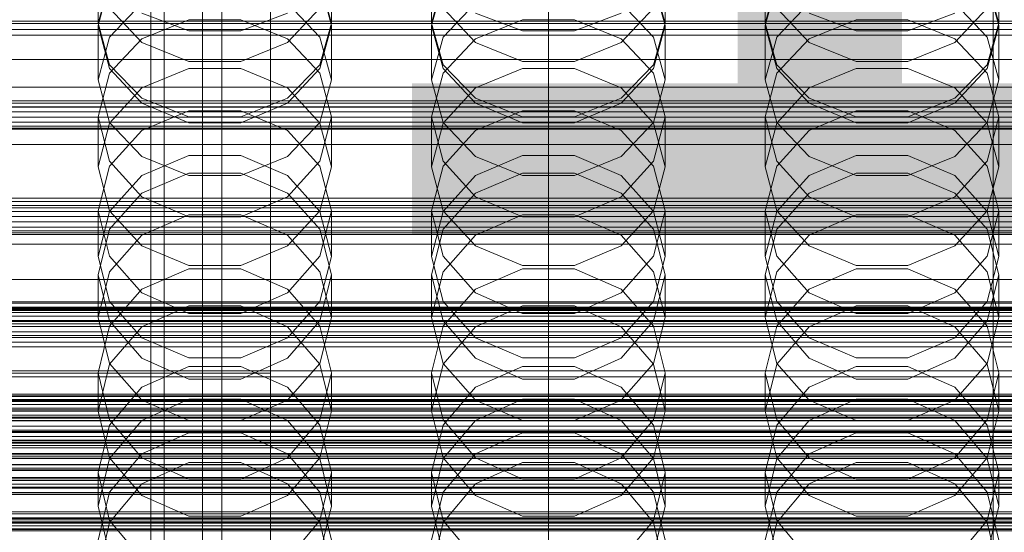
# Model space of a CAD drawing. Header units: millimetres. Extents: x -4395 to 65662, y -65530 to 6847.
# Tile 288 of 656: x -45 to 132, y -34154 to -34061. Entities that reach past the tile are written whole.
import ezdxf

# ---------------------------------------------------------------- set-up
doc = ezdxf.new("R2010")
doc.units = ezdxf.units.MM
for name, color, linetype, lineweight in [('COTAS_O', 1, 'Continuous', 0), ('COTAS_P', 1, 'Continuous', 0), ('frontal_briquetadora', 7, 'Continuous', 0), ('frontal_C01', 7, 'Continuous', 0), ('frontal_C02', 7, 'Continuous', 0), ('frontal_C03', 7, 'Continuous', 0), ('frontal_C07', 7, 'Continuous', 0), ('frontal_dosificador', 7, 'Continuous', 0), ('frontal_secador', 7, 'Continuous', 0)]:
    doc.layers.add(name, color=color, linetype=linetype, lineweight=lineweight)
doc.dimstyles.new('R19_100', dxfattribs={"dimtxt": 250, "dimasz": 150, "dimexe": 150, "dimexo": 80, "dimgap": 100, "dimtad": 1, "dimtih": 1, "dimtoh": 1, "dimdsep": 46, "dimcen": 0.09, "dimadec": 0, "dimazin": 0, "dimtfac": 1, "dimtdec": 4, "dimtofl": 0, "dimtmove": 0, "dimatfit": 3, "dimfxl": 1, "dimtolj": 1, "dimtzin": 0, "dimarcsym": 0})

# ---------------------------------------------------------------- blocks, each defined once
blk = doc.blocks.new('DIM_R33_43')
at = {"layer": 'COTAS_O'}
for p, q in [((-1725, -33700), (-1575, -33655)), ((1725, -33700), (1575, -33655)), ((-1725, -34400), (-1725, -33700)), ((-1725, -33700), (1725, -33700)), ((-1725, -33700), (-1575, -33745)), ((1725, -33700), (1575, -33745)), ((1725, -34400), (1725, -33700))]:
    blk.add_line(p, q, dxfattribs=at)
blk.add_text('3450 O', height=250, dxfattribs=at).set_placement((0, -33600))
blk = doc.blocks.new('DIM_R33_44')
at = {"layer": 'COTAS_P'}
for p, q in [((-150, -32200), (550, -32200)), ((550, -32200), (505, -32350)), ((550, -34800), (550, -32200)), ((550, -32200), (595, -32350)), ((550, -34800), (505, -34650)), ((550, -34800), (595, -34650)), ((-150, -34800), (550, -34800))]:
    blk.add_line(p, q, dxfattribs=at)
blk.add_text('2600 P', height=250, rotation=90, dxfattribs=at).set_placement((450, -33500))
blk = doc.blocks.new('DIM_R33_46')
at = {"layer": 'COTAS_O'}
for p, q in [((-650, -33700), (50, -33700)), ((50, -33700), (5, -33850)), ((50, -34900), (50, -33700)), ((50, -33700), (95, -33850)), ((50, -34900), (5, -34750)), ((50, -34900), (95, -34750)), ((-650, -34900), (50, -34900))]:
    blk.add_line(p, q, dxfattribs=at)
blk.add_text('1200 O', height=250, rotation=90, dxfattribs=at).set_placement((-50, -34300))
blk = doc.blocks.new('DIM_R33_47')
at = {"layer": 'COTAS_O'}
for p, q in [((-650, -34200), (-500, -34155)), ((650, -34200), (500, -34155)), ((-650, -34900), (-650, -34200)), ((-650, -34200), (650, -34200)), ((-650, -34200), (-500, -34245)), ((650, -34200), (500, -34245)), ((650, -34900), (650, -34200))]:
    blk.add_line(p, q, dxfattribs=at)
blk.add_text('1300 O', height=250, dxfattribs=at).set_placement((0, -34100))

msp = doc.modelspace()

# ---------------------------------------------------------------- linework, layer by layer
at = {"layer": 'frontal_briquetadora'}
for p, q in [((-31, -34062.014), (-31, -34051.77)), ((11, -34062.014), (11, -34051.77)), ((29, -34062.014), (29, -34051.77)), ((71, -34062.014), (71, -34051.77)), ((89, -34062.014), (89, -34051.77)), ((131, -34062.014), (131, -34051.77)), ((-28.92, -34054.522), (-31, -34062.014)), ((-28.92, -34054.842), (-31, -34062.443)), ((11, -34062.014), (8.92, -34054.522)), ((11, -34062.443), (8.92, -34054.842)), ((31.08, -34054.522), (29, -34062.014)), ((31.08, -34054.842), (29, -34062.443)), ((71, -34062.014), (68.92, -34054.522)), ((71, -34062.443), (68.92, -34054.842)), ((91.08, -34054.522), (89, -34062.014)), ((91.08, -34054.842), (89, -34062.443)), ((131, -34062.014), (128.92, -34054.522)), ((131, -34062.443), (128.92, -34054.842)), ((-28.92, -34064.539), (-23.093, -34058.398)), ((-23.094, -34065.466), (-28.92, -34059.324)), ((3.093, -34058.398), (8.92, -34064.539)), ((8.92, -34059.324), (3.094, -34065.466)), ((31.08, -34064.539), (36.907, -34058.398)), ((36.906, -34065.466), (31.08, -34059.324)), ((63.093, -34058.398), (68.92, -34064.539)), ((68.92, -34059.324), (63.094, -34065.466)), ((91.08, -34064.539), (96.907, -34058.398)), ((96.906, -34065.466), (91.08, -34059.324)), ((123.093, -34058.398), (128.92, -34064.539)), ((128.92, -34059.324), (123.094, -34065.466)), ((-14.674, -34061.412), (-23.094, -34064.828)), ((-23.093, -34060.197), (-14.673, -34063.414)), ((-5.326, -34061.412), (-14.674, -34061.412)), ((-5.327, -34063.414), (3.093, -34060.197)), ((3.094, -34064.828), (-5.326, -34061.412)), ((45.326, -34061.412), (36.906, -34064.828)), ((36.907, -34060.197), (45.327, -34063.414)), ((54.674, -34061.412), (45.326, -34061.412)), ((54.673, -34063.414), (63.093, -34060.197)), ((63.094, -34064.828), (54.674, -34061.412)), ((105.326, -34061.412), (96.906, -34064.828)), ((96.907, -34060.197), (105.327, -34063.414)), ((114.674, -34061.412), (105.326, -34061.412)), ((114.673, -34063.414), (123.093, -34060.197)), ((123.094, -34064.828), (114.674, -34061.412)), ((-31, -34062.014), (-28.92, -34069.506)), ((-31, -34072.197), (-31, -34062.443)), ((-31, -34062.443), (-28.92, -34070.159)), ((8.92, -34069.506), (11, -34062.014)), ((8.92, -34070.159), (11, -34062.443)), ((11, -34072.197), (11, -34062.443)), ((29, -34062.014), (31.08, -34069.506)), ((29, -34072.197), (29, -34062.443)), ((29, -34062.443), (31.08, -34070.159)), ((68.92, -34069.506), (71, -34062.014)), ((68.92, -34070.159), (71, -34062.443)), ((71, -34072.197), (71, -34062.443)), ((89, -34062.014), (91.08, -34069.506)), ((89, -34072.197), (89, -34062.443)), ((89, -34062.443), (91.08, -34070.159)), ((128.92, -34069.506), (131, -34062.014)), ((128.92, -34070.159), (131, -34062.443)), ((131, -34072.197), (131, -34062.443)), ((-160, -34064.151), (200, -34064.151)), ((-31, -34072.197), (-28.92, -34064.539)), ((-23.094, -34064.828), (-28.92, -34071.036)), ((-14.673, -34063.414), (-5.327, -34063.414)), ((8.92, -34071.036), (3.094, -34064.828)), ((8.92, -34064.539), (11, -34072.197)), ((29, -34072.197), (31.08, -34064.539)), ((36.906, -34064.828), (31.08, -34071.036)), ((45.327, -34063.414), (54.673, -34063.414)), ((68.92, -34071.036), (63.094, -34064.828)), ((68.92, -34064.539), (71, -34072.197)), ((89, -34072.197), (91.08, -34064.539)), ((96.906, -34064.828), (91.08, -34071.036)), ((105.327, -34063.414), (114.673, -34063.414)), ((128.92, -34071.036), (123.094, -34064.828)), ((128.92, -34064.539), (131, -34072.197)), ((-14.674, -34068.909), (-23.094, -34065.466)), ((3.094, -34065.466), (-5.326, -34068.909)), ((45.326, -34068.909), (36.906, -34065.466)), ((63.094, -34065.466), (54.674, -34068.909)), ((105.326, -34068.909), (96.906, -34065.466)), ((123.094, -34065.466), (114.674, -34068.909)), ((-160, -34068.567), (200, -34068.567)), ((-28.92, -34069.506), (-23.093, -34075.515)), ((-28.92, -34070.159), (-23.094, -34076.428)), ((-23.093, -34073.656), (-14.673, -34070.144)), ((-5.326, -34068.909), (-14.674, -34068.909)), ((-14.673, -34070.144), (-5.327, -34070.144)), ((-5.327, -34070.144), (3.093, -34073.656)), ((3.093, -34075.515), (8.92, -34069.506)), ((3.094, -34076.428), (8.92, -34070.159)), ((31.08, -34069.506), (36.907, -34075.515)), ((31.08, -34070.159), (36.906, -34076.428)), ((36.907, -34073.656), (45.327, -34070.144)), ((54.674, -34068.909), (45.326, -34068.909)), ((45.327, -34070.144), (54.673, -34070.144)), ((54.673, -34070.144), (63.093, -34073.656)), ((63.093, -34075.515), (68.92, -34069.506)), ((63.094, -34076.428), (68.92, -34070.159)), ((91.08, -34069.506), (96.907, -34075.515)), ((91.08, -34070.159), (96.906, -34076.428)), ((96.907, -34073.656), (105.327, -34070.144)), ((114.674, -34068.909), (105.326, -34068.909)), ((105.327, -34070.144), (114.673, -34070.144)), ((114.673, -34070.144), (123.093, -34073.656)), ((123.093, -34075.515), (128.92, -34069.506)), ((123.094, -34076.428), (128.92, -34070.159)), ((-28.92, -34071.036), (-31, -34078.875)), ((11, -34078.875), (8.92, -34071.036)), ((31.08, -34071.036), (29, -34078.875)), ((71, -34078.875), (68.92, -34071.036)), ((91.08, -34071.036), (89, -34078.875)), ((131, -34078.875), (128.92, -34071.036)), ((-28.92, -34079.855), (-31, -34072.197)), ((-28.92, -34079.984), (-23.093, -34073.656)), ((3.093, -34073.656), (8.92, -34079.984)), ((11, -34072.197), (8.92, -34079.855)), ((31.08, -34079.855), (29, -34072.197)), ((31.08, -34079.984), (36.907, -34073.656)), ((63.093, -34073.656), (68.92, -34079.984)), ((71, -34072.197), (68.92, -34079.855)), ((91.08, -34079.855), (89, -34072.197)), ((91.08, -34079.984), (96.907, -34073.656)), ((123.093, -34073.656), (128.92, -34079.984)), ((131, -34072.197), (128.92, -34079.855)), ((-23.093, -34075.515), (-14.673, -34078.849)), ((-5.327, -34078.849), (3.093, -34075.515)), ((36.907, -34075.515), (45.327, -34078.849)), ((54.673, -34078.849), (63.093, -34075.515)), ((96.907, -34075.515), (105.327, -34078.849)), ((114.673, -34078.849), (123.093, -34075.515)), ((-23.094, -34076.428), (-14.674, -34079.94)), ((-5.326, -34079.94), (3.094, -34076.428)), ((36.906, -34076.428), (45.326, -34079.94)), ((54.674, -34079.94), (63.094, -34076.428)), ((96.906, -34076.428), (105.326, -34079.94)), ((114.674, -34079.94), (123.094, -34076.428)), ((-28.92, -34086.819), (-31, -34078.875)), ((-31, -34087.875), (-31, -34078.875)), ((-23.094, -34081.332), (-14.674, -34077.812)), ((-14.674, -34077.812), (-5.326, -34077.812)), ((-14.673, -34078.849), (-5.327, -34078.849)), ((-5.326, -34077.812), (3.094, -34081.332)), ((11, -34078.875), (8.92, -34086.82)), ((11, -34087.875), (11, -34078.875)), ((31.08, -34086.819), (29, -34078.875)), ((29, -34087.875), (29, -34078.875)), ((36.906, -34081.332), (45.326, -34077.812)), ((45.326, -34077.812), (54.674, -34077.812)), ((45.327, -34078.849), (54.673, -34078.849)), ((54.674, -34077.812), (63.094, -34081.332)), ((71, -34078.875), (68.92, -34086.82)), ((71, -34087.875), (71, -34078.875)), ((91.08, -34086.819), (89, -34078.875)), ((89, -34087.875), (89, -34078.875)), ((96.906, -34081.332), (105.326, -34077.812)), ((105.326, -34077.812), (114.674, -34077.812)), ((105.327, -34078.849), (114.673, -34078.849)), ((114.674, -34077.812), (123.094, -34081.332)), ((131, -34078.875), (128.92, -34086.82)), ((131, -34087.875), (131, -34078.875)), ((-31, -34087.875), (-28.92, -34079.984)), ((-23.093, -34085.996), (-28.92, -34079.855)), ((-14.674, -34079.94), (-5.326, -34079.94)), ((8.92, -34079.855), (3.093, -34085.996)), ((8.92, -34079.984), (11, -34087.875)), ((29, -34087.875), (31.08, -34079.984)), ((36.907, -34085.996), (31.08, -34079.855)), ((45.326, -34079.94), (54.674, -34079.94)), ((68.92, -34079.855), (63.093, -34085.996)), ((68.92, -34079.984), (71, -34087.875)), ((89, -34087.875), (91.08, -34079.984)), ((96.907, -34085.996), (91.08, -34079.855)), ((105.326, -34079.94), (114.674, -34079.94)), ((128.92, -34079.855), (123.093, -34085.996)), ((128.92, -34079.984), (131, -34087.875)), ((-28.92, -34087.722), (-23.094, -34081.332)), ((3.094, -34081.332), (8.92, -34087.722)), ((31.08, -34087.722), (36.906, -34081.332)), ((63.094, -34081.332), (68.92, -34087.722)), ((91.08, -34087.722), (96.906, -34081.332)), ((123.094, -34081.332), (128.92, -34087.722)), ((-14.673, -34085.792), (-23.093, -34089.399)), ((-14.673, -34089.404), (-23.093, -34085.996)), ((-5.327, -34085.792), (-14.673, -34085.792)), ((3.093, -34089.399), (-5.327, -34085.792)), ((3.093, -34085.996), (-5.327, -34089.404)), ((45.327, -34085.792), (36.907, -34089.399)), ((45.327, -34089.404), (36.907, -34085.996)), ((54.673, -34085.792), (45.327, -34085.792)), ((63.093, -34089.399), (54.673, -34085.792)), ((63.093, -34085.996), (54.673, -34089.404)), ((105.327, -34085.792), (96.907, -34089.399)), ((105.327, -34089.404), (96.907, -34085.996)), ((114.673, -34085.792), (105.327, -34085.792)), ((123.093, -34089.399), (114.673, -34085.792)), ((123.093, -34085.996), (114.673, -34089.404)), ((-31, -34095.779), (-28.92, -34087.722)), ((-31, -34087.875), (-28.92, -34095.766)), ((-23.094, -34093.266), (-28.92, -34086.819)), ((8.92, -34086.82), (3.094, -34093.266)), ((8.92, -34087.722), (11, -34095.779)), ((8.92, -34095.766), (11, -34087.875)), ((29, -34095.779), (31.08, -34087.722)), ((29, -34087.875), (31.08, -34095.766)), ((36.906, -34093.266), (31.08, -34086.819)), ((68.92, -34086.82), (63.094, -34093.266)), ((68.92, -34087.722), (71, -34095.779)), ((68.92, -34095.766), (71, -34087.875)), ((89, -34095.779), (91.08, -34087.722)), ((89, -34087.875), (91.08, -34095.766)), ((96.906, -34093.266), (91.08, -34086.819)), ((128.92, -34086.82), (123.094, -34093.266)), ((128.92, -34087.722), (131, -34095.779)), ((128.92, -34095.766), (131, -34087.875)), ((-23.093, -34089.399), (-28.92, -34095.899)), ((-14.674, -34089.012), (-23.094, -34092.596)), ((-5.326, -34089.012), (-14.674, -34089.012)), ((-5.327, -34089.404), (-14.673, -34089.404)), ((3.094, -34092.596), (-5.326, -34089.012)), ((8.92, -34095.899), (3.093, -34089.399)), ((36.907, -34089.399), (31.08, -34095.899)), ((45.326, -34089.012), (36.906, -34092.596)), ((54.674, -34089.012), (45.326, -34089.012)), ((54.673, -34089.404), (45.327, -34089.404)), ((63.094, -34092.596), (54.674, -34089.012)), ((68.92, -34095.899), (63.093, -34089.399)), ((96.907, -34089.399), (91.08, -34095.899)), ((105.326, -34089.012), (96.906, -34092.596)), ((114.674, -34089.012), (105.326, -34089.012)), ((114.673, -34089.404), (105.327, -34089.404)), ((123.094, -34092.596), (114.674, -34089.012)), ((128.92, -34095.899), (123.093, -34089.399)), ((-23.094, -34092.596), (-28.92, -34099.099)), ((-14.674, -34096.873), (-23.094, -34093.266)), ((3.094, -34093.266), (-5.326, -34096.873)), ((8.92, -34099.099), (3.094, -34092.596)), ((36.906, -34092.596), (31.08, -34099.099)), ((45.326, -34096.873), (36.906, -34093.266)), ((63.094, -34093.266), (54.674, -34096.873)), ((68.92, -34099.099), (63.094, -34092.596)), ((96.906, -34092.596), (91.08, -34099.099)), ((105.326, -34096.873), (96.906, -34093.266)), ((123.094, -34093.266), (114.674, -34096.873)), ((128.92, -34099.099), (123.094, -34092.596)), ((-28.92, -34103.933), (-31, -34095.779)), ((-31, -34104.004), (-31, -34095.779)), ((-28.92, -34095.899), (-31, -34104.004)), ((-28.92, -34095.766), (-23.093, -34102.094)), ((-23.093, -34100.145), (-14.673, -34096.48)), ((-14.673, -34096.48), (-5.327, -34096.48)), ((-5.327, -34096.48), (3.093, -34100.145)), ((3.093, -34102.094), (8.92, -34095.766)), ((11, -34095.779), (8.92, -34103.933)), ((11, -34104.004), (8.92, -34095.899)), ((11, -34104.004), (11, -34095.779)), ((31.08, -34103.933), (29, -34095.779)), ((29, -34104.004), (29, -34095.779)), ((31.08, -34095.899), (29, -34104.004)), ((31.08, -34095.766), (36.907, -34102.094)), ((36.907, -34100.145), (45.327, -34096.48)), ((45.327, -34096.48), (54.673, -34096.48)), ((54.673, -34096.48), (63.093, -34100.145)), ((63.093, -34102.094), (68.92, -34095.766)), ((71, -34095.779), (68.92, -34103.933)), ((71, -34104.004), (68.92, -34095.899)), ((71, -34104.004), (71, -34095.779)), ((91.08, -34103.933), (89, -34095.779)), ((89, -34104.004), (89, -34095.779)), ((91.08, -34095.899), (89, -34104.004)), ((91.08, -34095.766), (96.907, -34102.094)), ((96.907, -34100.145), (105.327, -34096.48)), ((105.327, -34096.48), (114.673, -34096.48)), ((114.673, -34096.48), (123.093, -34100.145)), ((123.093, -34102.094), (128.92, -34095.766)), ((131, -34095.779), (128.92, -34103.933)), ((131, -34104.004), (128.92, -34095.899)), ((131, -34104.004), (131, -34095.779)), ((-5.326, -34096.873), (-14.674, -34096.873)), ((54.674, -34096.873), (45.326, -34096.873)), ((114.674, -34096.873), (105.326, -34096.873)), ((200, -34100), (-160, -34100)), ((-28.92, -34099.099), (-31, -34107.292)), ((-28.92, -34106.751), (-23.093, -34100.145)), ((3.093, -34100.145), (8.92, -34106.751)), ((11, -34107.292), (8.92, -34099.099)), ((31.08, -34099.099), (29, -34107.292)), ((31.08, -34106.751), (36.907, -34100.145)), ((63.093, -34100.145), (68.92, -34106.751)), ((71, -34107.292), (68.92, -34099.099)), ((91.08, -34099.099), (89, -34107.292)), ((91.08, -34106.751), (96.907, -34100.145)), ((123.093, -34100.145), (128.92, -34106.751)), ((131, -34107.292), (128.92, -34099.099)), ((-23.093, -34102.094), (-14.673, -34105.606)), ((-5.327, -34105.606), (3.093, -34102.094)), ((36.907, -34102.094), (45.327, -34105.606)), ((54.673, -34105.606), (63.093, -34102.094)), ((96.907, -34102.094), (105.327, -34105.606)), ((114.673, -34105.606), (123.093, -34102.094)), ((-23.094, -34110.541), (-28.92, -34103.933)), ((8.92, -34103.933), (3.094, -34110.541)), ((36.906, -34110.541), (31.08, -34103.933)), ((68.92, -34103.933), (63.094, -34110.541)), ((96.906, -34110.541), (91.08, -34103.933)), ((128.92, -34103.933), (123.094, -34110.541)), ((-31, -34104.004), (-28.92, -34112.109)), ((-14.673, -34105.606), (-5.327, -34105.606)), ((8.92, -34112.109), (11, -34104.004)), ((29, -34104.004), (31.08, -34112.109)), ((45.327, -34105.606), (54.673, -34105.606)), ((68.92, -34112.109), (71, -34104.004)), ((89, -34104.004), (91.08, -34112.109)), ((105.327, -34105.606), (114.673, -34105.606)), ((128.92, -34112.109), (131, -34104.004)), ((-31, -34114.988), (-28.92, -34106.751)), ((-31, -34114.988), (-31, -34107.292)), ((-31, -34107.292), (-28.92, -34115.574)), ((-14.674, -34106.182), (-23.094, -34109.855)), ((-5.326, -34106.182), (-14.674, -34106.182)), ((3.094, -34109.855), (-5.326, -34106.182)), ((8.92, -34106.751), (11, -34114.988)), ((8.92, -34115.574), (11, -34107.292)), ((11, -34114.988), (11, -34107.292)), ((29, -34114.988), (31.08, -34106.751)), ((29, -34114.988), (29, -34107.292)), ((29, -34107.292), (31.08, -34115.574)), ((45.326, -34106.182), (36.906, -34109.855)), ((54.674, -34106.182), (45.326, -34106.182)), ((63.094, -34109.855), (54.674, -34106.182)), ((68.92, -34106.751), (71, -34114.988)), ((68.92, -34115.574), (71, -34107.292)), ((71, -34114.988), (71, -34107.292)), ((89, -34114.988), (91.08, -34106.751)), ((89, -34114.988), (89, -34107.292)), ((89, -34107.292), (91.08, -34115.574)), ((105.326, -34106.182), (96.906, -34109.855)), ((114.674, -34106.182), (105.326, -34106.182)), ((123.094, -34109.855), (114.674, -34106.182)), ((128.92, -34106.751), (131, -34114.988)), ((128.92, -34115.574), (131, -34107.292)), ((131, -34114.988), (131, -34107.292)), ((-23.094, -34109.855), (-28.92, -34116.514)), ((-14.674, -34114.235), (-23.094, -34110.541)), ((3.094, -34110.541), (-5.326, -34114.235)), ((8.92, -34116.514), (3.094, -34109.855)), ((36.906, -34109.855), (31.08, -34116.514)), ((45.326, -34114.235), (36.906, -34110.541)), ((63.094, -34110.541), (54.674, -34114.235)), ((68.92, -34116.514), (63.094, -34109.855)), ((96.906, -34109.855), (91.08, -34116.514)), ((105.326, -34114.235), (96.906, -34110.541)), ((123.094, -34110.541), (114.674, -34114.235)), ((128.92, -34116.514), (123.094, -34109.855)), ((-28.92, -34112.109), (-23.093, -34118.608)), ((3.093, -34118.608), (8.92, -34112.109)), ((31.08, -34112.109), (36.907, -34118.608)), ((63.093, -34118.608), (68.92, -34112.109)), ((91.08, -34112.109), (96.907, -34118.608)), ((123.093, -34118.608), (128.92, -34112.109)), ((-23.093, -34116.612), (-14.673, -34112.866)), ((-5.326, -34114.235), (-14.674, -34114.235)), ((-14.673, -34112.866), (-5.327, -34112.866)), ((-5.327, -34112.866), (3.093, -34116.612)), ((36.907, -34116.612), (45.327, -34112.866)), ((54.674, -34114.235), (45.326, -34114.235)), ((45.327, -34112.866), (54.673, -34112.866)), ((54.673, -34112.866), (63.093, -34116.612)), ((96.907, -34116.612), (105.327, -34112.866)), ((114.674, -34114.235), (105.326, -34114.235)), ((105.327, -34112.866), (114.673, -34112.866)), ((114.673, -34112.866), (123.093, -34116.612)), ((-28.92, -34123.224), (-31, -34114.988)), ((-28.92, -34115.574), (-23.094, -34122.28)), ((3.094, -34122.28), (8.92, -34115.574)), ((11, -34114.988), (8.92, -34123.224)), ((31.08, -34123.224), (29, -34114.988)), ((31.08, -34115.574), (36.906, -34122.28)), ((63.094, -34122.28), (68.92, -34115.574)), ((71, -34114.988), (68.92, -34123.224)), ((91.08, -34123.224), (89, -34114.988)), ((91.08, -34115.574), (96.906, -34122.28)), ((123.094, -34122.28), (128.92, -34115.574)), ((131, -34114.988), (128.92, -34123.224)), ((-28.92, -34116.514), (-31, -34124.892)), ((-28.92, -34123.363), (-23.093, -34116.612)), ((3.093, -34116.612), (8.92, -34123.363)), ((11, -34124.892), (8.92, -34116.514)), ((31.08, -34116.514), (29, -34124.892)), ((31.08, -34123.363), (36.907, -34116.612)), ((63.093, -34116.612), (68.92, -34123.363)), ((71, -34124.892), (68.92, -34116.514)), ((91.08, -34116.514), (89, -34124.892)), ((91.08, -34123.363), (96.907, -34116.612)), ((123.093, -34116.612), (128.92, -34123.363)), ((131, -34124.892), (128.92, -34116.514)), ((-23.093, -34118.608), (-14.673, -34122.215)), ((-5.327, -34122.215), (3.093, -34118.608)), ((36.907, -34118.608), (45.327, -34122.215)), ((54.673, -34122.215), (63.093, -34118.608)), ((96.907, -34118.608), (105.327, -34122.215)), ((114.673, -34122.215), (123.093, -34118.608)), ((-31, -34131.781), (-28.92, -34123.363)), ((-23.093, -34129.83), (-28.92, -34123.224)), ((-23.094, -34122.28), (-14.674, -34126.028)), ((-14.673, -34122.215), (-5.327, -34122.215)), ((-5.326, -34126.028), (3.094, -34122.28)), ((8.92, -34123.224), (3.093, -34129.83)), ((8.92, -34123.363), (11, -34131.781)), ((29, -34131.781), (31.08, -34123.363)), ((36.907, -34129.83), (31.08, -34123.224)), ((36.906, -34122.28), (45.326, -34126.028)), ((45.327, -34122.215), (54.673, -34122.215)), ((54.674, -34126.028), (63.094, -34122.28)), ((68.92, -34123.224), (63.093, -34129.83)), ((68.92, -34123.363), (71, -34131.781)), ((89, -34131.781), (91.08, -34123.363)), ((96.907, -34129.83), (91.08, -34123.224)), ((96.906, -34122.28), (105.326, -34126.028)), ((105.327, -34122.215), (114.673, -34122.215)), ((114.674, -34126.028), (123.094, -34122.28)), ((128.92, -34123.224), (123.093, -34129.83)), ((128.92, -34123.363), (131, -34131.781)), ((-28.92, -34133.352), (-31, -34124.892)), ((-31, -34131.781), (-31, -34124.892)), ((-23.094, -34127.512), (-14.674, -34123.759)), ((-14.674, -34123.759), (-5.326, -34123.759)), ((-5.326, -34123.759), (3.094, -34127.512)), ((11, -34124.892), (8.92, -34133.352)), ((11, -34131.781), (11, -34124.892)), ((31.08, -34133.352), (29, -34124.892)), ((29, -34131.781), (29, -34124.892)), ((36.906, -34127.512), (45.326, -34123.759)), ((45.326, -34123.759), (54.674, -34123.759)), ((54.674, -34123.759), (63.094, -34127.512)), ((71, -34124.892), (68.92, -34133.352)), ((71, -34131.781), (71, -34124.892)), ((91.08, -34133.352), (89, -34124.892)), ((89, -34131.781), (89, -34124.892)), ((96.906, -34127.512), (105.326, -34123.759)), ((105.326, -34123.759), (114.674, -34123.759)), ((114.674, -34123.759), (123.094, -34127.512)), ((131, -34124.892), (128.92, -34133.352)), ((131, -34131.781), (131, -34124.892)), ((-14.674, -34126.028), (-5.326, -34126.028)), ((45.326, -34126.028), (54.674, -34126.028)), ((105.326, -34126.028), (114.674, -34126.028)), ((-28.92, -34134.311), (-23.094, -34127.512)), ((3.094, -34127.512), (8.92, -34134.311)), ((31.08, -34134.311), (36.906, -34127.512)), ((63.094, -34127.512), (68.92, -34134.311)), ((91.08, -34134.311), (96.906, -34127.512)), ((123.094, -34127.512), (128.92, -34134.311)), ((-14.673, -34129.642), (-23.093, -34133.46)), ((-14.673, -34133.495), (-23.093, -34129.83)), ((-5.327, -34129.642), (-14.673, -34129.642)), ((3.093, -34133.46), (-5.327, -34129.642)), ((3.093, -34129.83), (-5.327, -34133.495)), ((45.327, -34129.642), (36.907, -34133.46)), ((45.327, -34133.495), (36.907, -34129.83)), ((54.673, -34129.642), (45.327, -34129.642)), ((63.093, -34133.46), (54.673, -34129.642)), ((63.093, -34129.83), (54.673, -34133.495)), ((105.327, -34129.642), (96.907, -34133.46)), ((105.327, -34133.495), (96.907, -34129.83)), ((114.673, -34129.642), (105.327, -34129.642)), ((123.093, -34133.46), (114.673, -34129.642)), ((123.093, -34129.83), (114.673, -34133.495)), ((-31, -34131.781), (-28.92, -34140.199)), ((8.92, -34140.199), (11, -34131.781)), ((29, -34131.781), (31.08, -34140.199)), ((68.92, -34140.199), (71, -34131.781)), ((89, -34131.781), (91.08, -34140.199)), ((128.92, -34140.199), (131, -34131.781)), ((-23.094, -34140.193), (-28.92, -34133.352)), ((-23.093, -34133.46), (-28.92, -34140.34)), ((-5.327, -34133.495), (-14.673, -34133.495)), ((8.92, -34140.34), (3.093, -34133.46)), ((8.92, -34133.352), (3.094, -34140.193)), ((36.906, -34140.193), (31.08, -34133.352)), ((36.907, -34133.46), (31.08, -34140.34)), ((54.673, -34133.495), (45.327, -34133.495)), ((68.92, -34140.34), (63.093, -34133.46)), ((68.92, -34133.352), (63.094, -34140.193)), ((96.906, -34140.193), (91.08, -34133.352)), ((96.907, -34133.46), (91.08, -34140.34)), ((114.673, -34133.495), (105.327, -34133.495)), ((128.92, -34140.34), (123.093, -34133.46)), ((128.92, -34133.352), (123.094, -34140.193)), ((-31, -34142.855), (-28.92, -34134.311)), ((-14.674, -34135.681), (-23.094, -34139.483)), ((-5.326, -34135.681), (-14.674, -34135.681)), ((3.094, -34139.483), (-5.326, -34135.681)), ((8.92, -34134.311), (11, -34142.855)), ((29, -34142.855), (31.08, -34134.311)), ((45.326, -34135.681), (36.906, -34139.483)), ((54.674, -34135.681), (45.326, -34135.681)), ((63.094, -34139.483), (54.674, -34135.681)), ((68.92, -34134.311), (71, -34142.855)), ((89, -34142.855), (91.08, -34134.311)), ((105.326, -34135.681), (96.906, -34139.483)), ((114.674, -34135.681), (105.326, -34135.681)), ((123.094, -34139.483), (114.674, -34135.681)), ((128.92, -34134.311), (131, -34142.855)), ((-160, -34139.431), (200, -34139.431)), ((200, -34139.536), (-160, -34139.536)), ((-160, -34140.25), (200, -34140.25)), ((200, -34140.35), (-160, -34140.35)), ((-28.92, -34140.34), (-31, -34148.919)), ((-23.094, -34139.483), (-28.92, -34146.366)), ((-28.92, -34140.199), (-23.093, -34146.949)), ((-14.674, -34144.012), (-23.094, -34140.193)), ((-23.093, -34144.884), (-14.673, -34141.024)), ((-14.673, -34141.024), (-5.327, -34141.024)), ((-5.327, -34141.024), (3.093, -34144.884)), ((3.094, -34140.193), (-5.326, -34144.012)), ((3.093, -34146.949), (8.92, -34140.199)), ((8.92, -34146.366), (3.094, -34139.483)), ((11, -34148.919), (8.92, -34140.34)), ((31.08, -34140.34), (29, -34148.919)), ((36.906, -34139.483), (31.08, -34146.366)), ((31.08, -34140.199), (36.907, -34146.949)), ((45.326, -34144.012), (36.906, -34140.193)), ((36.907, -34144.884), (45.327, -34141.024)), ((45.327, -34141.024), (54.673, -34141.024)), ((54.673, -34141.024), (63.093, -34144.884)), ((63.094, -34140.193), (54.674, -34144.012)), ((63.093, -34146.949), (68.92, -34140.199)), ((68.92, -34146.366), (63.094, -34139.483)), ((71, -34148.919), (68.92, -34140.34)), ((91.08, -34140.34), (89, -34148.919)), ((96.906, -34139.483), (91.08, -34146.366)), ((91.08, -34140.199), (96.907, -34146.949)), ((105.326, -34144.012), (96.906, -34140.193)), ((96.907, -34144.884), (105.327, -34141.024)), ((105.327, -34141.024), (114.673, -34141.024)), ((114.673, -34141.024), (123.093, -34144.884)), ((123.094, -34140.193), (114.674, -34144.012)), ((123.093, -34146.949), (128.92, -34140.199)), ((128.92, -34146.366), (123.094, -34139.483)), ((131, -34148.919), (128.92, -34140.34)), ((-160, -34141.394), (200, -34141.394)), ((200, -34141.489), (-160, -34141.489)), ((-28.92, -34151.47), (-31, -34142.855)), ((-31, -34148.919), (-31, -34142.855)), ((11, -34142.855), (8.92, -34151.47)), ((11, -34148.919), (11, -34142.855)), ((31.08, -34151.47), (29, -34142.855)), ((29, -34148.919), (29, -34142.855)), ((71, -34142.855), (68.92, -34151.47)), ((71, -34148.919), (71, -34142.855)), ((91.08, -34151.47), (89, -34142.855)), ((89, -34148.919), (89, -34142.855)), ((131, -34142.855), (128.92, -34151.47)), ((131, -34148.919), (131, -34142.855)), ((-5.326, -34144.012), (-14.674, -34144.012)), ((54.674, -34144.012), (45.326, -34144.012)), ((114.674, -34144.012), (105.326, -34144.012)), ((-28.92, -34146.366), (-31, -34155.01)), ((-28.92, -34151.841), (-23.093, -34144.884)), ((3.093, -34144.884), (8.92, -34151.841)), ((11, -34155.01), (8.92, -34146.366)), ((31.08, -34146.366), (29, -34155.01)), ((31.08, -34151.841), (36.907, -34144.884)), ((63.093, -34144.884), (68.92, -34151.841)), ((71, -34155.01), (68.92, -34146.366)), ((91.08, -34146.366), (89, -34155.01)), ((91.08, -34151.841), (96.907, -34144.884)), ((123.093, -34144.884), (128.92, -34151.841)), ((131, -34155.01), (128.92, -34146.366)), ((-23.093, -34146.949), (-14.673, -34150.696)), ((-5.327, -34150.696), (3.093, -34146.949)), ((36.907, -34146.949), (45.327, -34150.696)), ((54.673, -34150.696), (63.093, -34146.949)), ((96.907, -34146.949), (105.327, -34150.696)), ((114.673, -34150.696), (123.093, -34146.949)), ((-31, -34148.919), (-28.92, -34157.498)), ((8.92, -34157.498), (11, -34148.919)), ((29, -34148.919), (31.08, -34157.498)), ((68.92, -34157.498), (71, -34148.919)), ((89, -34148.919), (91.08, -34157.498)), ((128.92, -34157.498), (131, -34148.919)), ((200, -34151.031), (-160, -34151.031)), ((200, -34151.121), (-160, -34151.121)), ((-23.094, -34158.429), (-28.92, -34151.47)), ((-14.673, -34150.696), (-5.327, -34150.696)), ((8.92, -34151.47), (3.094, -34158.429)), ((36.906, -34158.429), (31.08, -34151.47)), ((45.327, -34150.696), (54.673, -34150.696)), ((68.92, -34151.47), (63.094, -34158.429)), ((96.906, -34158.429), (91.08, -34151.47)), ((105.327, -34150.696), (114.673, -34150.696)), ((128.92, -34151.47), (123.094, -34158.429)), ((200, -34151.864), (-160, -34151.864)), ((200, -34151.949), (-160, -34151.949)), ((-160, -34152.993), (200, -34152.993)), ((-160, -34153.073), (200, -34153.073)), ((-31, -34160.516), (-28.92, -34151.841)), ((8.92, -34151.841), (11, -34160.516)), ((29, -34160.516), (31.08, -34151.841)), ((68.92, -34151.841), (71, -34160.516)), ((89, -34160.516), (91.08, -34151.841)), ((128.92, -34151.841), (131, -34160.516))]:
    msp.add_line(p, q, dxfattribs=at)
at = {"layer": 'frontal_C01'}
for p, q in [((0, -34196.607), (0, -33921.603)), ((130, -34196.607), (130, -33921.603)), ((0, -33927.361), (0, -34202.366)), ((130, -33927.361), (130, -34202.366)), ((-311.15, -34112.383), (311.15, -34112.383)), ((-311.15, -34113.088), (311.15, -34113.088)), ((-311.15, -34113.408), (311.15, -34113.408)), ((-311.15, -34115.476), (311.15, -34115.476)), ((-311.15, -34116.094), (311.15, -34116.094)), ((-311.15, -34119.383), (311.15, -34119.383)), ((-311.15, -34120.258), (311.15, -34120.258)), ((-311.15, -34124.544), (311.15, -34124.544)), ((-311.15, -34125.615), (311.15, -34125.615)), ((-440, -34128.778), (440, -34128.778)), ((-440, -34129.028), (440, -34129.028)), ((-440, -34129.142), (440, -34129.142)), ((-440, -34129.874), (440, -34129.874)), ((-440, -34130.093), (440, -34130.093)), ((-440, -34131.259), (440, -34131.259)), ((-440, -34131.568), (440, -34131.568)), ((311.15, -34130.606), (-311.15, -34130.606)), ((-311.15, -34131.801), (311.15, -34131.801)), ((-440, -34133.087), (440, -34133.087)), ((-440, -34133.467), (440, -34133.467)), ((440, -34135.235), (-440, -34135.235)), ((-440, -34135.658), (440, -34135.658)), ((-440, -34137.556), (440, -34137.556)), ((-311.15, -34137.157), (311.15, -34137.157)), ((-440, -34137.995), (440, -34137.995)), ((-311.15, -34138.394), (311.15, -34138.394)), ((-440, -34139.893), (440, -34139.893)), ((-440, -34140.316), (440, -34140.316)), ((-440, -34142.085), (440, -34142.085)), ((-440, -34142.464), (440, -34142.464)), ((-440, -34143.983), (440, -34143.983)), ((-440, -34144.293), (440, -34144.293)), ((-311.15, -34143.75), (311.15, -34143.75)), ((-440, -34145.458), (440, -34145.458)), ((-440, -34145.677), (440, -34145.677)), ((-440, -34146.41), (440, -34146.41)), ((-311.15, -34144.945), (311.15, -34144.945)), ((-440, -34146.523), (440, -34146.523)), ((-440, -34146.773), (440, -34146.773)), ((-311.15, -34149.936), (311.15, -34149.936)), ((-311.15, -34151.007), (311.15, -34151.007))]:
    msp.add_line(p, q, dxfattribs=at)
at = {"layer": 'frontal_C02'}
for p, q in [((0, -34230.937), (0, -33940.443)), ((130, -34230.937), (130, -33940.443)), ((0, -33946.173), (0, -34236.667)), ((130, -33946.173), (130, -34236.667))]:
    msp.add_line(p, q, dxfattribs=at)
at = {"layer": 'frontal_C03'}
for p, q in [((1270, -34061.673), (-1230, -34061.673)), ((1270, -34062.059), (-1230, -34062.059)), ((-1580, -34077.095), (1620, -34077.095)), ((1270, -34075.99), (-1230, -34075.99)), ((1270, -34076.376), (-1230, -34076.376)), ((1270, -34077.042), (-1230, -34077.042)), ((-1230, -34077.974), (1270, -34077.974)), ((1270, -34078.916), (-1230, -34078.916)), ((1270, -34079.848), (-1230, -34079.848)), ((1270, -34080.514), (-1230, -34080.514)), ((1270, -34080.9), (-1230, -34080.9)), ((-1580, -34081.095), (1620, -34081.095)), ((1270, -34094.831), (-1230, -34094.831)), ((1270, -34095.217), (-1230, -34095.217)), ((1270, -34095.883), (-1230, -34095.883)), ((-1230, -34096.815), (1270, -34096.815)), ((1270, -34097.757), (-1230, -34097.757)), ((1270, -34098.689), (-1230, -34098.689)), ((1270, -34099.355), (-1230, -34099.355)), ((1270, -34099.741), (-1230, -34099.741)), ((1270, -34113.672), (-1230, -34113.672)), ((1270, -34114.058), (-1230, -34114.058)), ((1270, -34114.724), (-1230, -34114.724)), ((-1230, -34115.656), (1270, -34115.656)), ((1270, -34116.598), (-1230, -34116.598)), ((1270, -34117.53), (-1230, -34117.53)), ((1270, -34118.196), (-1230, -34118.196)), ((1270, -34118.582), (-1230, -34118.582)), ((1270, -34132.513), (-1230, -34132.513)), ((1270, -34132.899), (-1230, -34132.899)), ((1270, -34133.565), (-1230, -34133.565)), ((-1230, -34134.497), (1270, -34134.497)), ((1270, -34135.439), (-1230, -34135.439)), ((1270, -34136.371), (-1230, -34136.371)), ((1270, -34137.037), (-1230, -34137.037)), ((1270, -34137.423), (-1230, -34137.423)), ((1270, -34151.354), (-1230, -34151.354)), ((1270, -34151.74), (-1230, -34151.74)), ((1270, -34152.406), (-1230, -34152.406)), ((-1230, -34153.338), (1270, -34153.338))]:
    msp.add_line(p, q, dxfattribs=at)
at = {"layer": 'frontal_C07'}
for p, q in [((-21.531, -35988), (-21.531, -34013.117)), ((-19.094, -34013.117), (-19.094, -35988)), ((-12.206, -34013.117), (-12.206, -35988)), ((-8.733, -35988), (-8.733, -34013.117))]:
    msp.add_line(p, q, dxfattribs=at)
at = {"layer": 'frontal_dosificador'}
for q in [(0, -33900), (-240, -34125)]:
    msp.add_line((0, -34125), q, dxfattribs=at)
at = {"layer": 'frontal_secador'}
for p, q in [((1360, -34063.147), (-1360, -34063.147)), ((-1360, -34073.5), (1360, -34073.5)), ((-1250, -34073.5), (1250, -34073.5)), ((1360, -34083.853), (-1360, -34083.853)), ((1360, -34093.5), (-1360, -34093.5)), ((1250, -34094.076), (-1250, -34094.076)), ((1360, -34101.784), (-1360, -34101.784)), ((1360, -34108.141), (-1360, -34108.141)), ((1360, -34112.137), (-1360, -34112.137)), ((1360, -34113.5), (-1360, -34113.5)), ((1250, -34113.25), (-1250, -34113.25)), ((1250, -34129.715), (-1250, -34129.715)), ((1250, -34142.349), (-1250, -34142.349)), ((1250, -34150.291), (-1250, -34150.291)), ((1250, -34153), (-1250, -34153))]:
    msp.add_line(p, q, dxfattribs=at)

# ---------------------------------------------------------------- dimensions: what is measured, and where the dimension line sits
at = {"layer": 'COTAS_O'}
for p1, p2, distance, picture, middle in [((-650, -34900), (-650, -33700), -700, 'DIM_R33_46', (50, -34300)), ((-1725, -34400), (1725, -34400), 700, 'DIM_R33_43', (0, -33700)), ((-650, -34900), (650, -34900), 700, 'DIM_R33_47', (0, -34200))]:
    dim = msp.add_aligned_dim(p1=p1, p2=p2, distance=distance, text='<> O', dimstyle='R19_100', dxfattribs=at)
    dim.commit()
    dim.dimension.update_dxf_attribs({"geometry": picture, "text_midpoint": middle})
at = {"layer": 'COTAS_P'}
dim = msp.add_aligned_dim(p1=(-150, -34800), p2=(-150, -32200), distance=-700, text='<> P', dimstyle='R19_100', dxfattribs=at)
dim.commit()
dim.dimension.update_dxf_attribs({"geometry": 'DIM_R33_44', "text_midpoint": (550, -33500)})

doc.saveas('drawing.dxf')
